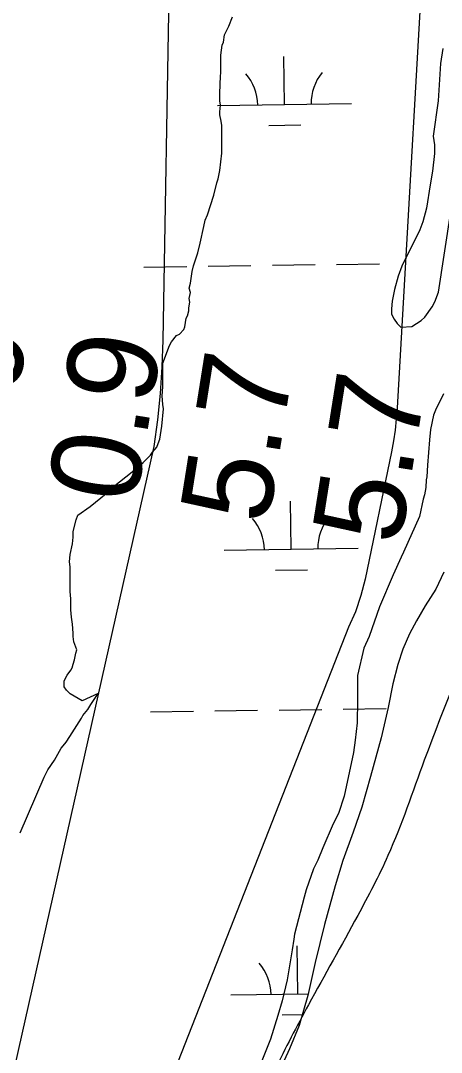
# Model space of a CAD drawing. Extents: x 3807117 to 3845308, y 337856 to 363736.
# Drawn here: x 3831029 to 3831343, y 344118 to 344890 of the extents above; entities that cross this region are included whole.
import ezdxf

# ---------------------------------------------------------------- set-up
doc = ezdxf.new("R2010")
doc.units = 0
for name, color, linetype in [('V-RIVR-EDGE', 7, 'Continuous'), ('V-RIVR-RANG', 7, 'Continuous'), ('V-SITE-VEGE', 7, 'Continuous'), ('V-TOPO-MINR', 7, 'Continuous'), ('V-WETL-SWMP', 7, 'Continuous')]:
    doc.layers.add(name, color=color, linetype=linetype)

msp = doc.modelspace()

# ---------------------------------------------------------------- linework, layer by layer
at = {"layer": 'V-RIVR-EDGE'}
msp.add_spline([(3831487.21, 345005.35), (3831487.12, 345004.54), (3831477.27, 344920.99), (3831473.87, 344843.85), (3831470.47, 344771.86), (3831465.21, 344722.37), (3831456.15, 344698.61), (3831425.71, 344606.11), (3831403.05, 344543.81), (3831375.84, 344457.73), (3831330.54, 344336.98), (3831303.36, 344265.69), (3831280.75, 344220.75), (3831243.94, 344153.98), (3831218.75, 344105.18), (3831200.64, 344060.87), (3831189.61, 344022.33), (3831185.09, 344011.41), (3831181.22, 344006.27), (3831176.71, 344003.71), (3831176.7, 343997.29), (3831179.89, 343990.85), (3831180.53, 343986.35), (3831173.45, 343983.79), (3831169.58, 343978.66), (3831169.57, 343975.45), (3831170.84, 343967.73), (3831170.15, 343951.01)], degree=3, dxfattribs=at)
at = {"layer": 'V-SITE-VEGE'}
for p, q in [((3831184.51, 344886.11), (3831187.27, 344893.02)), ((3831181.3, 344879.65), (3831184.51, 344886.11)), ((3831180.38, 344874.12), (3831181.3, 344879.65)), ((3831178.56, 344864.43), (3831179.46, 344871.81)), ((3831179.46, 344871.81), (3831180.38, 344874.12)), ((3831344.47, 344869.3), (3831342.65, 344858.24)), ((3831178.58, 344851.07), (3831178.56, 344864.43)), ((3831342.65, 344858.24), (3831340.85, 344830.12)), ((3831177.68, 344835.86), (3831178.12, 344848.77)), ((3831178.12, 344848.77), (3831178.58, 344851.07)), ((3831177.69, 344830.33), (3831177.68, 344835.86)), ((3831178.15, 344827.1), (3831177.69, 344830.33)), ((3831177.7, 344822.03), (3831178.15, 344827.1)), ((3831340.85, 344830.12), (3831337.2, 344803.84)), ((3831177.7, 344819.73), (3831177.7, 344822.03)), ((3831178.63, 344815.12), (3831177.7, 344819.73)), ((3831179.1, 344811.89), (3831178.63, 344815.12)), ((3831179.13, 344791.15), (3831179.1, 344811.89)), ((3831337.2, 344803.84), (3831338.13, 344797.39)), ((3831338.13, 344797.39), (3831338.14, 344790.93)), ((3831177.76, 344778.24), (3831179.13, 344791.15)), ((3831338.14, 344790.93), (3831336.78, 344777.57)), ((3831176.39, 344771.79), (3831177.76, 344778.24)), ((3831336.78, 344777.57), (3831334.95, 344767.42)), ((3831173.18, 344759.8), (3831175.48, 344769.03)), ((3831175.48, 344769.03), (3831176.39, 344771.79)), ((3831334.95, 344767.42), (3831332.21, 344749.91)), ((3831168.6, 344745.05), (3831173.18, 344759.8)), ((3831332.21, 344749.91), (3831329.46, 344739.76)), ((3831341.07, 344687.23), (3831350.19, 344745.78)), ((3831165.85, 344736.29), (3831166.76, 344740.9)), ((3831166.76, 344740.9), (3831168.6, 344745.05)), ((3831329.46, 344739.76), (3831327.17, 344733.77)), ((3831163.1, 344723.84), (3831165.85, 344736.29)), ((3831327.17, 344733.77), (3831313.84, 344706.55)), ((3831161.27, 344716.46), (3831163.1, 344723.84)), ((3831158.05, 344706.78), (3831161.27, 344716.46)), ((3831155.77, 344693.86), (3831157.14, 344702.62)), ((3831157.14, 344702.62), (3831158.05, 344706.78)), ((3831313.84, 344706.55), (3831311.09, 344699.17)), ((3831154.85, 344690.18), (3831155.77, 344693.86)), ((3831311.09, 344699.17), (3831308.34, 344689.03)), ((3831155.78, 344686.95), (3831154.85, 344690.18)), ((3831154.87, 344682.34), (3831155.78, 344686.95)), ((3831308.34, 344689.03), (3831306.51, 344680.27)), ((3831338.31, 344679.86), (3831341.07, 344687.23)), ((3831154.42, 344675.42), (3831155.33, 344679.58)), ((3831155.33, 344679.58), (3831154.87, 344682.34)), ((3831306.51, 344680.27), (3831306.06, 344674.74)), ((3831336.47, 344676.17), (3831338.31, 344679.86)), ((3831152.58, 344667.59), (3831153.5, 344669.43)), ((3831153.5, 344669.43), (3831154.42, 344673.12)), ((3831154.42, 344673.12), (3831154.42, 344675.42)), ((3831306.06, 344674.74), (3831306.06, 344670.59)), ((3831306.06, 344670.59), (3831307.91, 344666.91)), ((3831330.96, 344668.32), (3831336.47, 344676.17)), ((3831150.75, 344659.29), (3831151.67, 344661.13)), ((3831151.67, 344661.13), (3831152.58, 344667.59)), ((3831307.91, 344666.91), (3831310.22, 344663.68)), ((3831310.22, 344663.68), (3831312.99, 344660.92)), ((3831312.99, 344660.92), (3831321.29, 344661.39)), ((3831321.29, 344661.39), (3831328.19, 344666.02)), ((3831328.19, 344666.02), (3831330.96, 344668.32)), ((3831141.55, 344650.06), (3831145.23, 344654.67)), ((3831145.23, 344654.67), (3831147.53, 344655.6)), ((3831147.53, 344655.6), (3831150.75, 344659.29)), ((3831135.12, 344633.91), (3831140.17, 344647.29)), ((3831140.17, 344647.29), (3831141.55, 344650.06)), ((3831135.15, 344616.4), (3831135.12, 344633.91)), ((3831134.7, 344609.49), (3831135.15, 344616.4)), ((3831135.17, 344603.03), (3831134.7, 344609.49)), ((3831344.87, 344611.19), (3831338.9, 344598.74)), ((3831134.27, 344586.9), (3831135.64, 344599.81)), ((3831135.64, 344599.81), (3831135.17, 344603.03)), ((3831337.52, 344595.05), (3831335.23, 344584.44)), ((3831338.9, 344598.74), (3831337.52, 344595.05)), ((3831132.9, 344577.22), (3831134.27, 344586.9)), ((3831335.23, 344584.44), (3831334.32, 344576.61)), ((3831131.52, 344573.99), (3831132.9, 344577.22)), ((3831334.32, 344576.61), (3831332.97, 344557.71)), ((3831127.39, 344567.53), (3831130.61, 344571.23)), ((3831130.61, 344571.23), (3831131.52, 344573.99)), ((3831120.49, 344559.69), (3831126.01, 344565.23)), ((3831126.01, 344565.23), (3831127.39, 344567.53)), ((3831110.82, 344551.84), (3831114.04, 344554.15)), ((3831114.04, 344554.15), (3831120.49, 344559.69)), ((3831332.97, 344557.71), (3831332.52, 344548.95)), ((3831099.31, 344542.6), (3831110.82, 344551.84)), ((3831332.06, 344546.65), (3831331.61, 344541.11)), ((3831332.52, 344548.95), (3831332.06, 344546.65)), ((3831092.87, 344536.6), (3831099.31, 344542.6)), ((3831331.61, 344541.11), (3831330.7, 344535.58)), ((3831080.9, 344526.9), (3831092.87, 344536.6)), ((3831329.78, 344532.35), (3831327.04, 344519.44)), ((3831330.7, 344535.58), (3831329.78, 344532.35)), ((3831071.69, 344520.44), (3831080.9, 344526.9)), ((3831068.02, 344507.99), (3831070.31, 344516.75)), ((3831070.31, 344516.75), (3831071.69, 344520.44)), ((3831327.04, 344519.44), (3831315.09, 344492.69)), ((3831068.03, 344503.84), (3831068.02, 344507.99)), ((3831065.74, 344490.93), (3831067.57, 344498.77)), ((3831067.57, 344498.77), (3831068.03, 344503.84)), ((3831315.09, 344492.69), (3831313.25, 344489)), ((3831065.29, 344485.4), (3831065.74, 344490.93)), ((3831065.76, 344481.71), (3831065.29, 344485.4)), ((3831313.25, 344489), (3831307.28, 344475.63)), ((3831065.79, 344463.28), (3831065.76, 344481.71)), ((3831307.28, 344475.63), (3831297.18, 344451.64)), ((3831066.25, 344457.74), (3831065.79, 344463.28)), ((3831066.27, 344449.45), (3831066.25, 344457.74)), ((3831066.74, 344443.92), (3831066.27, 344449.45)), ((3831297.18, 344451.64), (3831289.38, 344429.51)), ((3831067.67, 344438.85), (3831066.74, 344443.92)), ((3831068.14, 344431.94), (3831067.67, 344438.85)), ((3831068.14, 344429.63), (3831068.14, 344431.94)), ((3831068.61, 344425.48), (3831068.14, 344429.63)), ((3831289.38, 344429.51), (3831285.24, 344420.74)), ((3831070.92, 344419.5), (3831068.61, 344425.48)), ((3831069.09, 344412.12), (3831070, 344417.19)), ((3831070, 344417.19), (3831070.92, 344419.5)), ((3831285.24, 344420.74), (3831280.66, 344400.46)), ((3831067.25, 344406.12), (3831068.17, 344408.89)), ((3831068.17, 344408.89), (3831069.09, 344412.12)), ((3831061.28, 344396.44), (3831063.57, 344400.59)), ((3831063.57, 344400.59), (3831066.34, 344404.28)), ((3831066.34, 344404.28), (3831067.25, 344406.12)), ((3831280.66, 344400.46), (3831280.69, 344382.02)), ((3831061.28, 344391.83), (3831061.28, 344396.44)), ((3831063.13, 344389.52), (3831061.28, 344391.83)), ((3831065.9, 344386.76), (3831063.13, 344389.52)), ((3831074.85, 344381.43), (3831065.9, 344386.76)), ((3831086.83, 344386.98), (3831074.85, 344381.43)), ((3831081.31, 344378.67), (3831086.83, 344386.98)), ((3831079.01, 344374.99), (3831081.31, 344378.67)), ((3831280.69, 344382.02), (3831280.26, 344364.97)), ((3831065.67, 344354.68), (3831074.41, 344368.52)), ((3831074.41, 344368.52), (3831075.33, 344370.37)), ((3831075.33, 344370.37), (3831079.01, 344374.99)), ((3831280.26, 344364.97), (3831278.9, 344352.06)), ((3831062.92, 344350.53), (3831065.67, 344354.68)), ((3831054.18, 344337.15), (3831059.23, 344345.92)), ((3831059.23, 344345.92), (3831060.62, 344347.76)), ((3831060.62, 344347.76), (3831062.92, 344350.53)), ((3831278.9, 344352.06), (3831277.53, 344342.84)), ((3831049.12, 344329.77), (3831054.18, 344337.15)), ((3831277.53, 344342.84), (3831270.66, 344310.1)), ((3831046.36, 344324.23), (3831049.12, 344329.77)), ((3831028.45, 344282.73), (3831046.36, 344324.23)), ((3831270.66, 344310.1), (3831266.53, 344297.19)), ((3831266.53, 344297.19), (3831262.4, 344289.35)), ((3831262.4, 344289.35), (3831254.59, 344271.36)), ((3831254.59, 344271.36), (3831250.92, 344262.14)), ((3831250.92, 344262.14), (3831247.7, 344255.68)), ((3831247.7, 344255.68), (3831242.19, 344240)), ((3831242.19, 344240), (3831240.82, 344234.47)), ((3831240.82, 344234.47), (3831233.49, 344206.81)), ((3831233.49, 344206.81), (3831233.03, 344203.12)), ((3831233.03, 344203.12), (3831231.66, 344195.28)), ((3831231.66, 344195.28), (3831228.01, 344172.69)), ((3831228.01, 344172.69), (3831224.34, 344157.01)), ((3831224.34, 344157.01), (3831221.14, 344145.95)), ((3831221.14, 344145.95), (3831215.63, 344128.42)), ((3831215.63, 344128.42), (3831200.94, 344091.99))]:
    msp.add_line(p, q, dxfattribs=at)
at = {"layer": 'V-TOPO-MINR'}
for points in [[(3831242.36, 345602.3), (3831357.71, 345429.56), (3831310.22, 344600.58), (3831309.56, 344592.28), (3831308.67, 344584.02), (3831307.41, 344575.8), (3831305.92, 344567.61), (3831286.39, 344472.44), (3831283.19, 344460.12), (3831279.18, 344448.12), (3831273.96, 344436.59), (3831029.19, 343812.7)], [(3831019.53, 344085.37), (3831128.73, 344571.74), (3831131.33, 344591.55), (3831133.4, 344611.41), (3831134.67, 344631.33), (3831135.41, 344651.29), (3831144.74, 345197.91), (3831144.87, 345235.73), (3831144.32, 345273.53), (3831142.75, 345311.3), (3831140.49, 345349.06), (3831137.67, 345386.79), (3831134.75, 345424.52), (3831131.72, 345462.24), (3831128.6, 345499.95), (3831123.12, 345564.84)]]:
    msp.add_lwpolyline(points, dxfattribs=at)
at = {"layer": 'V-WETL-SWMP'}
for p, q in [((3831226.02, 344827.44), (3831225.48, 344863.43)), ((3831176.03, 344826.69), (3831276.02, 344828.19)), ((3831214.26, 344811.83), (3831238.25, 344812.19)), ((3831216.98, 344707.22), (3831248.98, 344707.7)), ((3831264.97, 344707.94), (3831296.97, 344708.42)), ((3831120.99, 344705.78), (3831152.99, 344706.26)), ((3831168.99, 344706.5), (3831200.98, 344706.98)), ((3831231.01, 344494.8), (3831230.47, 344530.8)), ((3831181.01, 344494.05), (3831281, 344495.55)), ((3831219.24, 344479.19), (3831243.24, 344479.55)), ((3831345.18, 344477.68), (3831339.1, 344464.88)), ((3831339.1, 344464.88), (3831331.25, 344452.47)), ((3831331.25, 344452.47), (3831324.77, 344441.25)), ((3831324.77, 344441.25), (3831319.48, 344431.6)), ((3831319.48, 344431.6), (3831314.38, 344420.18)), ((3831314.38, 344420.18), (3831310.66, 344408.57)), ((3831310.66, 344408.57), (3831307.14, 344394.21)), ((3831307.14, 344394.21), (3831303.43, 344376.49)), ((3831269.96, 344375.3), (3831301.95, 344375.78)), ((3831303.43, 344376.49), (3831298.35, 344353.86)), ((3831125.97, 344373.14), (3831157.97, 344373.62)), ((3831173.97, 344373.86), (3831205.97, 344374.34)), ((3831221.96, 344374.58), (3831253.96, 344375.06)), ((3831298.35, 344353.86), (3831290.33, 344324.93)), ((3831290.33, 344324.93), (3831283.87, 344301.91)), ((3831283.87, 344301.91), (3831277.41, 344283.21)), ((3831277.41, 344283.21), (3831269.57, 344261.95)), ((3831269.57, 344261.95), (3831263.9, 344243.06)), ((3831263.9, 344243.06), (3831255.88, 344214.12)), ((3831255.88, 344214.12), (3831249.03, 344185.59)), ((3831235.99, 344162.16), (3831235.45, 344198.16)), ((3831249.03, 344185.59), (3831243.37, 344160.99)), ((3831186, 344161.41), (3831243.66, 344162.28)), ((3831243.37, 344160.99), (3831236.91, 344138.55)), ((3831224.22, 344146.55), (3831239.28, 344146.78)), ((3831236.91, 344138.55), (3831229.85, 344121.03)), ((3831229.85, 344121.03), (3831214.95, 344089.14))]:
    msp.add_line(p, q, dxfattribs=at)
for centre, start, end in [((3831170.78, 344827.08), 0.08653, 41.63019), ((3831281.25, 344828.74), 140.08653, 181.63019), ((3831175.76, 344494.45), 0.08653, 41.63019), ((3831286.24, 344496.1), 140.08653, 181.63019), ((3831180.75, 344161.81), 0.08653, 41.63019)]:
    msp.add_arc(centre, 35.25, start, end, dxfattribs=at)

# ---------------------------------------------------------------- texts
at = {"layer": 'V-RIVR-RANG'}
for s, p in [('-0', (3831021.62, 344578.22)), ('0.9', (3831114.81, 344527.56)), ('5.7', (3831213.64, 344512.33)), ('5.7', (3831312.44, 344496.84))]:
    msp.add_text(s, height=67, rotation=80.94833, dxfattribs=at).set_placement(p)

doc.saveas('drawing.dxf')
